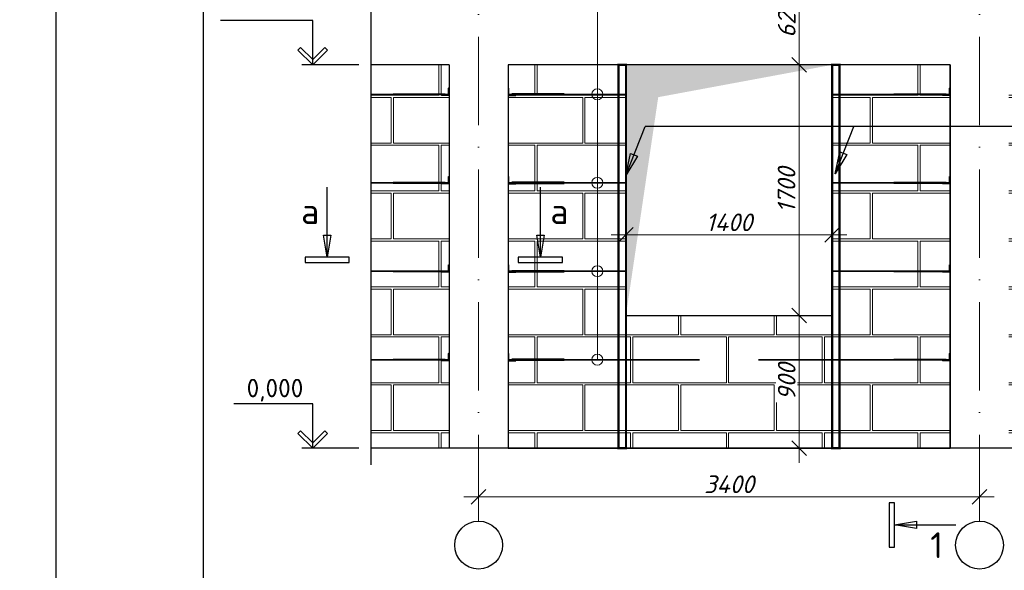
# Model space of a CAD drawing. Header units: millimetres. Extents: x 363306 to 7757304, y 1022887 to 1207196.
# Tile 329 of 656: x 1415210 to 1428576, y 1068932 to 1076402. Entities that reach past the tile are written whole.
import ezdxf
from ezdxf import colors
from ezdxf.entities.mleader import LeaderData, LeaderLine
from ezdxf.math import Vec2, Vec3

# ---------------------------------------------------------------- set-up
doc = ezdxf.new("R2010")
doc.units = ezdxf.units.MM
doc.linetypes.add('ACAD_ISO10W100', pattern=[18, 12, -3, 0, -3])
doc.layers.add('.', color=7, linetype='Continuous', lineweight=15)
doc.layers.add('PLAN', color=250, linetype='Continuous', lineweight=25)
for name, color, linetype in [('0 @ 100', 7, 'Continuous'), ('kcd_tx', 7, 'Continuous'), ('O3SAD', 1, 'Continuous')]:
    doc.layers.add(name, color=color, linetype=linetype)
doc.styles.add('iso', font='isocpeur.TTF')
doc.styles.add('ISOCPEUR', font='isocpeur.TTF')
doc.styles.get("Standard").update_dxf_attribs({"font": 'isocpeui.ttf'})
doc.styles.add('ГОСТ 2.304', font='isocpeui.ttf')
doc.dimstyles.new('Санжар', dxfattribs={"dimtxt": 240, "dimasz": 200, "dimexe": 200, "dimexo": 200, "dimgap": 50, "dimtad": 1, "dimdec": 0, "dimtxsty": 'Standard', "dimblk": 'OBLIQUE', "dimcen": 2.5, "dimdle": 200, "dimclrd": 152, "dimclre": 152, "dimclrt": 152, "dimadec": 0, "dimazin": 0, "dimtfac": 1, "dimtdec": 0, "dimtmove": 0, "dimatfit": 3, "dimldrblk": 'OBLIQUE', "dimfxl": 0, "dimlwd": 0, "dimlwe": 0, "dimarcsym": 0})

# ---------------------------------------------------------------- blocks, each defined once
blk = doc.blocks.new('_Oblique')
at = {"color": 0, "linetype": 'ByBlock', "lineweight": -2}
blk.add_line((-0.5, -0.5), (0.5, 0.5), dxfattribs=at)
blk = doc.blocks.new('*D1248')
at = {"layer": 'Defpoints', "color": 0, "lineweight": 25, "transparency": 16777216}
for p in [(1425792, 1072389), (1426035, 1072389), (1426035, 1070589)]:
    blk.add_point(p, dxfattribs=at)
at = {"layer": 'kcd_tx', "lineweight": 0, "transparency": 16777216}
for p, q in [((1425792, 1070389), (1425792, 1072589)), ((1425792, 1072389), (1425592, 1072389)), ((1425792, 1070589), (1425592, 1070589))]:
    blk.add_line(p, q, dxfattribs=at)
at = {"layer": 'kcd_tx', "lineweight": 0, "transparency": 16777216, "xscale": 200, "yscale": 200, "zscale": 200}
for p, rotation in [((1425792, 1072389), 90), ((1425792, 1070589), 270)]:
    blk.add_blockref('_Oblique', p, dxfattribs=dict(at, rotation=rotation))
at = {"layer": 'kcd_tx', "lineweight": 30, "transparency": 16777216, "insert": (1425622, 1071489), "char_height": 240, "attachment_point": 5, "rotation": 90, "bg_fill": 3, "box_fill_scale": 1.1, "bg_fill_color": 256, "bg_fill_true_color": 13158600, "bg_fill_transparency": 0}
blk.add_mtext('900', dxfattribs=at)
blk = doc.blocks.new('*D1249')
at = {"layer": 'Defpoints', "color": 0, "lineweight": 25, "transparency": 16777216}
for p in [(1425792, 1075789), (1425792, 1075789), (1426035, 1072389)]:
    blk.add_point(p, dxfattribs=at)
at = {"layer": 'kcd_tx', "lineweight": 0, "transparency": 16777216}
for p, q in [((1425792, 1072189), (1425792, 1075989)), ((1425792, 1075789), (1425992, 1075789)), ((1425792, 1072389), (1425592, 1072389))]:
    blk.add_line(p, q, dxfattribs=at)
at = {"layer": 'kcd_tx', "lineweight": 0, "transparency": 16777216, "xscale": 200, "yscale": 200, "zscale": 200}
for p, rotation in [((1425792, 1075789), 90), ((1425792, 1072389), 270)]:
    blk.add_blockref('_Oblique', p, dxfattribs=dict(at, rotation=rotation))
at = {"layer": 'kcd_tx', "lineweight": 30, "transparency": 16777216, "insert": (1425620, 1074089), "char_height": 240, "attachment_point": 5, "rotation": 90, "bg_fill": 3, "box_fill_scale": 1.1, "bg_fill_color": 256, "bg_fill_true_color": 13158600, "bg_fill_transparency": 0}
blk.add_mtext('1700', dxfattribs=at)
blk = doc.blocks.new('*D1271')
at = {"layer": 'Defpoints', "color": 0, "lineweight": 25, "transparency": 16777216}
for p in [(1425792, 1077029), (1425792, 1077029), (1425792, 1075789)]:
    blk.add_point(p, dxfattribs=at)
at = {"layer": 'kcd_tx', "lineweight": 0, "transparency": 16777216}
for p, q in [((1425792, 1075589), (1425792, 1077229)), ((1425792, 1077029), (1425992, 1077029)), ((1425792, 1075789), (1425992, 1075789))]:
    blk.add_line(p, q, dxfattribs=at)
at = {"layer": 'kcd_tx', "lineweight": 0, "transparency": 16777216, "xscale": 200, "yscale": 200, "zscale": 200}
for p, rotation in [((1425792, 1077029), 90), ((1425792, 1075789), 270)]:
    blk.add_blockref('_Oblique', p, dxfattribs=dict(at, rotation=rotation))
at = {"layer": 'kcd_tx', "lineweight": 30, "transparency": 16777216, "insert": (1425622, 1076409), "char_height": 240, "attachment_point": 5, "rotation": 90, "bg_fill": 3, "box_fill_scale": 1.1, "bg_fill_color": 256, "bg_fill_true_color": 13158600, "bg_fill_transparency": 0}
blk.add_mtext('620', dxfattribs=at)
blk = doc.blocks.new('*D1169')
at = {"layer": 'Defpoints', "color": 0, "lineweight": 25, "transparency": 16777216}
for p in [(1421440, 1070314), (1428240, 1070314), (1428240, 1069929)]:
    blk.add_point(p, dxfattribs=at)
at = {"layer": 'kcd_tx', "lineweight": 0, "transparency": 16777216}
for p, q in [((1421240, 1069929), (1428440, 1069929)), ((1421440, 1069929), (1421440, 1069729)), ((1428240, 1069929), (1428240, 1069729))]:
    blk.add_line(p, q, dxfattribs=at)
at = {"layer": 'kcd_tx', "lineweight": 0, "transparency": 16777216, "xscale": 200, "yscale": 200, "zscale": 200, "rotation": 180}
blk.add_blockref('_Oblique', (1421440, 1069929), dxfattribs=at)
at = {"layer": 'kcd_tx', "lineweight": 0, "transparency": 16777216, "xscale": 200, "yscale": 200, "zscale": 200}
blk.add_blockref('_Oblique', (1428240, 1069929), dxfattribs=at)
at = {"layer": 'kcd_tx', "lineweight": 30, "transparency": 16777216, "insert": (1424840, 1070099), "char_height": 240, "attachment_point": 5, "bg_fill": 3, "box_fill_scale": 1.1, "bg_fill_color": 256, "bg_fill_true_color": 13158600, "bg_fill_transparency": 0}
blk.add_mtext('3400', dxfattribs=at)
blk = doc.blocks.new('*D1275')
at = {"layer": 'Defpoints', "color": 0, "lineweight": 25, "transparency": 16777216}
for p in [(1423440, 1073481), (1426240, 1073483), (1426240, 1073383)]:
    blk.add_point(p, dxfattribs=at)
at = {"layer": 'kcd_tx', "lineweight": 0, "transparency": 16777216}
for p, q in [((1423440, 1073483), (1423440, 1073683)), ((1426240, 1073483), (1426240, 1073683)), ((1423240, 1073483), (1426440, 1073483))]:
    blk.add_line(p, q, dxfattribs=at)
at = {"layer": 'kcd_tx', "lineweight": 0, "transparency": 16777216, "xscale": 200, "yscale": 200, "zscale": 200, "rotation": 180}
blk.add_blockref('_Oblique', (1423440, 1073483), dxfattribs=at)
at = {"layer": 'kcd_tx', "lineweight": 0, "transparency": 16777216, "xscale": 200, "yscale": 200, "zscale": 200}
blk.add_blockref('_Oblique', (1426240, 1073483), dxfattribs=at)
at = {"layer": 'kcd_tx', "lineweight": 30, "transparency": 16777216, "insert": (1424840, 1073653), "char_height": 240, "attachment_point": 5, "bg_fill": 3, "box_fill_scale": 1.1, "bg_fill_color": 256, "bg_fill_true_color": 13158600, "bg_fill_transparency": 0}
blk.add_mtext('1400', dxfattribs=at)
blk = doc.blocks.new('rtge')
at = {"lineweight": 9}
h = blk.add_hatch(color=256, dxfattribs=at)
edge = h.paths.add_edge_path()
edge.add_line((1079764, 1819361), (1079764, 1819369))
edge.add_arc((1079763, 1819360), 9.14, 84.345, 185.655)
edge.add_line((1079754, 1819359), (1079762, 1819359))
edge.add_line((1079762, 1819359), (1079764, 1819361))
at = {"color": 146, "lineweight": 30}
for p, q in [((1079716, 1819453), (1079714, 1819453)), ((1079714, 1819453), (1079714, 1819353)), ((1079720, 1819370), (1079720, 1819450)), ((1079714, 1819353), (1079814, 1819353)), ((1079810, 1819359), (1079731, 1819359)), ((1079814, 1819356), (1079814, 1819353))]:
    blk.add_line(p, q, dxfattribs=at)
at = {"lineweight": 9}
blk.add_lwpolyline([(1079764, 1819361), (1079764, 1819369, 0.473285), (1079754, 1819359), (1079762, 1819359), (1079764, 1819361)], format="xyb", dxfattribs=at)
at = {"color": 5, "lineweight": 30}
blk.add_lwpolyline([(1080472, 1819375), (1079764, 1819375), (1079764, 1819359), (1080472, 1819359)], close=True, dxfattribs=at)
at = {"color": 146, "lineweight": 30}
for centre, radius, start, end in [((1079716, 1819450), 3.6, 0, 90), ((1079731, 1819370), 11, 180, 270), ((1079810, 1819356), 3.6, 0, 90)]:
    blk.add_arc(centre, radius, start, end, dxfattribs=at)

msp = doc.modelspace()

# ---------------------------------------------------------------- hatches: boundary and pattern name
at = {"layer": '.', "lineweight": 0, "true_color": 0xcd6928, "transparency": 33554687}
h = msp.add_hatch(dxfattribs=at)
h.set_pattern_fill('AR-B816C', color=32, scale=3.2)
h.set_pattern_definition([(0, (-666988.7, -2441150.13), (650.24, 650.24), [1270, -30.48]), (0, (-667638.95, -2441119.65), (650.24, 650.24), [1270, -30.48]), (90, (-666988.7, -2441150.13), (-650.24, 650.24), [-680.72, 619.76]), (90, (-667019.2, -2441150.13), (-650.24, 650.24), [-680.72, 619.76])])
h.paths.add_polyline_path([(1427839.857, 1075789.436), (1426239.857, 1075789.436), (1426239.857, 1072389.436), (1423439.857, 1072389.436), (1423439.857, 1075789.436), (1421839.857, 1075789.436), (1421839.857, 1070589.436), (1427839.857, 1070589.436)])
h.paths.add_polyline_path([(1428639.857, 1070589.436), (1429702.453, 1070589.436), (1429702.453, 1075789.436), (1428639.857, 1075789.436)])
h.paths.add_polyline_path([(1428639.857, 1077029.436), (1429702.453, 1077029.436), (1429702.453, 1077818.303), (1429577.453, 1077849.553), (1429827.453, 1077912.053), (1429702.453, 1077943.303), (1429702.453, 1082389.436), (1428639.857, 1082389.436)])
h.paths.add_polyline_path([(1426239.857, 1078989.436), (1423439.857, 1078989.436), (1423439.857, 1082389.436), (1421839.857, 1082389.436), (1421839.857, 1077029.436), (1427839.857, 1077029.436), (1427839.857, 1082389.436), (1426239.857, 1082389.436)])
h.paths.add_polyline_path([(1421039.857, 1082389.436), (1419977.262, 1082389.436), (1419977.262, 1077943.303), (1420102.262, 1077912.053), (1419852.262, 1077849.553), (1419977.262, 1077818.303), (1419977.262, 1077029.436), (1421039.857, 1077029.436)])
h.paths.add_polyline_path([(1421039.857, 1075789.436), (1419977.262, 1075789.436), (1419977.262, 1070589.436), (1421039.857, 1070589.436)])
h.paths.add_polyline_path([(1421039.857, 1085172.169), (1419977.262, 1085172.169), (1419977.262, 1083629.436), (1421039.857, 1083629.436)])
h.paths.add_polyline_path([(1423439.857, 1085172.169), (1421839.857, 1085172.169), (1421839.857, 1083629.436), (1423439.857, 1083629.436)])
h.paths.add_polyline_path([(1426239.857, 1083629.436), (1427839.857, 1083629.436), (1427839.857, 1085172.169), (1426239.857, 1085172.169)])
h.paths.add_polyline_path([(1428639.857, 1083629.436), (1429702.453, 1083629.436), (1429702.453, 1085172.169), (1428639.857, 1085172.169)])

# ---------------------------------------------------------------- linework, layer by layer
at = {"color": 1, "linetype": 'ACAD_ISO10W100', "lineweight": 9, "ltscale": 100}
for p, q in [((1421439.857, 1085172.169), (1421439.857, 1069598.524)), ((1428239.857, 1085172.169), (1428239.857, 1069598.524))]:
    msp.add_line(p, q, dxfattribs=at)
at = {"linetype": 'Continuous', "lineweight": 25, "ltscale": 100}
for p, q in [((1419023.328, 1076024.791), (1418987.973, 1075989.436)), ((1418987.973, 1075989.436), (1419187.973, 1075789.436)), ((1419187.973, 1075860.147), (1419023.328, 1076024.791)), ((1419187.973, 1075860.147), (1419352.618, 1076024.791)), ((1419387.973, 1075989.436), (1419187.973, 1075789.436)), ((1419352.618, 1076024.791), (1419387.973, 1075989.436)), ((1419187.973, 1075789.436), (1419187.973, 1075860.147)), ((1419187.973, 1075789.436), (1419187.973, 1075860.147)), ((1419384.834, 1073179.478), (1419334.556, 1073479.928)), ((1419334.556, 1073479.928), (1419435.112, 1073479.928)), ((1419435.112, 1073479.928), (1419384.834, 1073179.478)), ((1422278.445, 1073179.478), (1422228.167, 1073479.928)), ((1422228.167, 1073479.928), (1422328.723, 1073479.928)), ((1422328.723, 1073479.928), (1422278.445, 1073179.478)), ((1419084.834, 1073179.478), (1419084.834, 1073109.478)), ((1419684.834, 1073179.478), (1419084.834, 1073179.478)), ((1419684.834, 1073109.478), (1419684.834, 1073179.478)), ((1422578.445, 1073179.478), (1421978.445, 1073179.478)), ((1421978.445, 1073179.478), (1421978.445, 1073109.478)), ((1422578.445, 1073109.478), (1422578.445, 1073179.478)), ((1419084.834, 1073109.478), (1419684.834, 1073109.478)), ((1421978.445, 1073109.478), (1422578.445, 1073109.478)), ((1419023.328, 1070824.791), (1418987.973, 1070789.436)), ((1418987.973, 1070789.436), (1419187.973, 1070589.436)), ((1419187.973, 1070660.147), (1419023.328, 1070824.791)), ((1419187.973, 1070660.147), (1419352.618, 1070824.791)), ((1419387.973, 1070789.436), (1419187.973, 1070589.436)), ((1419352.618, 1070824.791), (1419387.973, 1070789.436)), ((1419187.973, 1070589.436), (1419187.973, 1070660.147)), ((1419187.973, 1070589.436), (1419187.973, 1070660.147)), ((1427085.406, 1069547.445), (1427385.856, 1069597.723)), ((1427385.856, 1069597.723), (1427385.856, 1069497.167)), ((1427385.856, 1069497.167), (1427085.406, 1069547.445)), ((1427015.406, 1069247.445), (1427085.406, 1069247.445))]:
    msp.add_line(p, q, dxfattribs=at)
at = {"color": 18, "lineweight": 30, "true_color": 0x000000}
for p, q in [((1421039.857, 1075789.436), (1419977.262, 1075789.436)), ((1421039.857, 1075789.436), (1421039.857, 1070589.436)), ((1427839.857, 1075789.436), (1421839.857, 1075789.436)), ((1421839.857, 1075789.436), (1421839.857, 1070589.436)), ((1427839.857, 1075789.436), (1427839.857, 1070589.436)), ((1429702.453, 1070589.436), (1419977.262, 1070589.436))]:
    msp.add_line(p, q, dxfattribs=at)
at = {"color": 96, "lineweight": 35, "ltscale": 10}
for p, q in [((1419977.262, 1075389.436), (1421039.857, 1075389.436)), ((1423439.857, 1075389.436), (1421839.857, 1075389.436)), ((1426239.857, 1075389.436), (1427839.857, 1075389.436)), ((1419977.262, 1074189.436), (1421039.857, 1074189.436)), ((1423439.857, 1074189.436), (1421839.857, 1074189.436)), ((1426239.857, 1074189.436), (1427839.857, 1074189.436)), ((1419977.262, 1072989.436), (1421039.857, 1072989.436)), ((1423439.857, 1072989.436), (1421839.857, 1072989.436)), ((1426239.857, 1072989.436), (1427839.857, 1072989.436)), ((1419977.262, 1071789.436), (1421039.857, 1071789.436)), ((1424439.857, 1071789.436), (1421839.857, 1071789.436)), ((1425239.857, 1071789.436), (1427839.857, 1071789.436))]:
    msp.add_line(p, q, dxfattribs=at)
at = {"color": 219, "lineweight": 25, "ltscale": 100, "true_color": 0x642165}
for p, q in [((1423439.857, 1074287.861), (1423502.543, 1074585.97)), ((1423596.182, 1074549.32), (1423439.857, 1074287.861)), ((1423502.543, 1074585.97), (1423596.182, 1074549.32)), ((1426279.889, 1074310.196), (1426342.574, 1074608.305)), ((1426436.213, 1074571.655), (1426279.889, 1074310.196)), ((1426342.574, 1074608.305), (1426436.213, 1074571.655))]:
    msp.add_line(p, q, dxfattribs=at)
at = {"color": 1, "lineweight": 0, "ltscale": 100}
for points in [[(1423052.467, 1075389.436), (1423052.467, 1085905.607)], [(1423052.467, 1074189.436), (1423052.467, 1085905.607)], [(1423052.467, 1072989.436), (1423052.467, 1085905.607)], [(1423052.467, 1071789.436), (1423052.467, 1085905.607)], [(1423052.467, 1085905.607), (1423052.467, 1071789.436)]]:
    msp.add_lwpolyline(points, dxfattribs=at)
at = {"linetype": 'Continuous', "ltscale": 25}
msp.add_lwpolyline([(1419977.262, 1077818.303), (1419977.262, 1070360.794)], dxfattribs=at)
at = {"linetype": 'Continuous', "lineweight": 25, "ltscale": 100}
for points in [[(1419187.973, 1076389.436), (1417934.147, 1076389.436)], [(1419187.973, 1075789.436), (1419187.973, 1076389.436)], [(1419812.894, 1075789.436), (1419037.973, 1075789.436)], [(1419384.834, 1073179.478), (1419384.834, 1074129.478)], [(1422278.445, 1073179.478), (1422278.445, 1074129.478)], [(1419187.973, 1071189.436), (1418115.397, 1071189.436)], [(1419187.973, 1070589.436), (1419187.973, 1071189.436)], [(1419812.894, 1070589.436), (1419037.973, 1070589.436)], [(1427085.406, 1069547.445), (1427918.739, 1069547.445)]]:
    msp.add_lwpolyline(points, dxfattribs=at)
at = {"color": 18, "lineweight": 30, "true_color": 0x000000}
for points in [[(1421839.857, 1070589.436), (1427839.857, 1070589.436), (1427839.857, 1075789.436), (1421839.857, 1075789.436)], [(1423439.857, 1072389.436), (1426239.857, 1072389.436), (1426239.857, 1075789.436), (1423439.857, 1075789.436)]]:
    msp.add_lwpolyline(points, close=True, dxfattribs=at)
at = {"color": 4, "lineweight": 0, "const_width": 30}
for points in [[(1423339.857, 1075789.436), (1423439.857, 1075789.436), (1423439.857, 1070589.436), (1423339.857, 1070589.436)], [(1426339.857, 1075789.436), (1426239.857, 1075789.436), (1426239.857, 1070589.436), (1426339.857, 1070589.436)]]:
    msp.add_lwpolyline(points, close=True, dxfattribs=at)
at = {"color": 219, "lineweight": 25, "ltscale": 100, "true_color": 0x642165}
for points in [[(1423439.857, 1074287.861), (1423700.699, 1074954.308)], [(1430358.418, 1074954.308), (1423700.699, 1074954.308)], [(1426279.889, 1074310.196), (1426531.988, 1074954.308)]]:
    msp.add_lwpolyline(points, dxfattribs=at)
at = {"color": 1, "lineweight": 0, "ltscale": 100}
for centre in [(1423052.467, 1075389.436), (1423052.467, 1075389.436), (1423052.467, 1074189.436), (1423052.467, 1074189.436), (1423052.467, 1072989.436), (1423052.467, 1072989.436), (1423052.467, 1071789.436), (1423052.467, 1071789.436)]:
    msp.add_circle(centre, 75, dxfattribs=at)
at = {"color": 18, "lineweight": 30, "true_color": 0x000000}
msp.add_solid([(1423439.857, 1072389.436), (1423439.857, 1075789.436), (1423878.264, 1075351.03), (1426239.857, 1075789.436)], dxfattribs=at)
at = {"layer": 'PLAN', "color": 158, "lineweight": 30}
for centre in [(1421439.857, 1069273.638), (1428239.857, 1069273.638)]:
    msp.add_circle(centre, 324.885, dxfattribs=at)

# ---------------------------------------------------------------- block references
at = {"color": 18, "lineweight": 30, "true_color": 0x000000, "xscale": -1}
for p in [(2500750.619, -743977.944), (2507550.619, -743977.944), (2500750.619, -745177.944), (2507550.619, -745177.944), (2500750.619, -746377.944), (2507550.619, -746377.944), (2500750.619, -747577.944), (2507550.619, -747577.944)]:
    msp.add_blockref('rtge', p, dxfattribs=at)
at = {"color": 18, "lineweight": 30, "true_color": 0x000000}
for p in [(342129.096, -743977.944), (342129.096, -745177.944), (342129.096, -746377.944), (342129.096, -747577.944)]:
    msp.add_blockref('rtge', p, dxfattribs=at)

# ---------------------------------------------------------------- texts
at = {"lineweight": 9, "char_height": 300, "width": 5098.88054, "attachment_point": 1, "style": 'iso'}
for s, insert in [('\\pi457.168;{\\LГоризонтальная} \\P\\pi1088.684;сетка ГС-1', (1226021.103, 1074406.224, 0)), ('\\pi457.168;{\\LГоризонтальная} \\P\\pi1088.684;сетка ГС-1', (1135481.247, 1074142.755, 0)), ('\\pi457.168;{\\LГоризонтальная} \\P\\pi1088.684;сетка ГС-1', (1270481.247, 1074142.755, 0)), ('\\pi342.876;{\\LГоризонтальная} \\P\\pi840.831;сетка ГС-2', (1225906.271, 1069347.902)), ('\\pi342.876;{\\LГоризонтальная} \\P\\pi840.831;сетка ГС-2', (1270366.415, 1069084.434))]:
    msp.add_mtext(s, dxfattribs=dict(at, insert=insert))
at = {"linetype": 'Continuous', "lineweight": 25, "ltscale": 100, "attachment_point": 1}
for s, insert, char_height, width in [('\\fISOCPEUR|b0|i0|c0|p34;\\W1.0000000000;\\T1.0000000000;\\o\\lа', (1419030.023, 1073979.478), 350, 420), ('\\fISOCPEUR|b0|i0|c0|p34;\\W1.0000000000;\\T1.0000000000;\\o\\lа', (1422413.445, 1073979.478), 350, 420), ('\\fISOCPEUR|b0|i0|c0|p34;\\W1.0000000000;\\T1.0000000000;\\o\\l0,000', (1418290.397, 1071529.436), 250, 887.5), ('\\fISOCPEUR|b0|i0|c0|p34;\\W1.0000000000;\\T1.0000000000;\\o\\l1', (1427570.406, 1069447.445), 350, 315)]:
    msp.add_mtext(s, dxfattribs=dict(at, insert=insert, char_height=char_height, width=width))
at = {"layer": '0 @ 100', "color": 7, "insert": (761996.908, 1075986.433), "char_height": 318.940213, "width": 19697.5359, "attachment_point": 4, "style": 'ГОСТ 2.304'}
msp.add_mtext('\\pi5457.36288;{\\fISOCPEUR|b1|i1|c204|p34;Характеристика участка строительства:\\P\\pi0;\\P}Расчетная зимняя температура воздух 15 °С.\\PСкоростной напор ветра   - 38кг/м2.\\PВес снегового покрова    - 50кг/м2.\\PКлассификация зданий по функциональной пожарной опасности - Ф 4.1 \\PКоэффициент надежности по назначению - 0.95\\P\\P^IПроектом разработано подъёмник для мало мобильных граждан населения грузоподъемностью 250 кг. скоростью 0,25 см/с. Двери шахт подъёмника противопожарные с пределом огнестойкости El 30. Подъёмники оборудованы кабинами габаритами 1500х1500 мм, ширина дверей кабины обеспечивает проезд инвалидной коляски. Для экстренных случаев подъёмник оснащен дополнительным аккумулятором и механическим спуском для безопасного спуска пассажира в нулевую отметку. Так же в дверях подъёмника установлены замки датчики которые открываются с ключевыми картами, чтобы открыть двери подъёмника.\\P^IС внешней и внутренней стороны наружных стен предусмотрено обшивка из аквапанелей толщиной 12,5мм с утеплением из минераловатной ваты на кварцевой основе, А =0,040 Вт/мС, толщиной 100мм. (по теплотехническому расчету). Наружная отделка из органическое стекло.\\P^IПодрядчик обязан предоставить заказчику сертификаты соответствия и пожарной безопасности на фасадную систему и все применяемые в данной системе материалы и изделия.\\PКонструкции, изделия и материалы применены по действующим стандартам, ТУ, сертификатам. На путях эвакуации используются отделочные материалы, соответствующие требованиям п. 5.25 ШНК 2.01.02-04.\\PОтделка стен с внутренней стороны окраска водоэмульсионными красками светлых тонов. Во внутренней и наружной отделке использованы современные отделочные материалы используемые на территории Республики Узбекистан.\\P^IКрыша - скатная из металлических профилированных листов с полимерными покрытиями с обеих сторон толщ.0,55мм по металлическим конструкциям.\\P^IПо периметру наружных стен устраивается бетонная отмостка. Бетон кл.В 7,5 шириной 1000 мм, толщиной 50 мм по гравийному основанию толщиной 100 мм -150 мм.\\P^IВсе строительно-монтажные работы вести согласно указаний соответствующих строительных норм и проекта производства работ (П.П.Р.) на основании ШНК 3.01.01 - 03 и КМК 3.01.02 - 00.', dxfattribs=at)

# ---------------------------------------------------------------- next in the draw order: dimensions: what is measured, and where the dimension line sits
at = {"layer": 'kcd_tx', "color": 18, "lineweight": 30, "true_color": 0x000000}
dim = msp.add_linear_dim(base=(1425791.819, 1072389.436), p1=(1426035.324, 1070589.436), p2=(1426035.324, 1072389.436), angle=90, dimstyle='Санжар', override={"dimlfac": 0.5, "dimclrd": 256, "dimclre": 256, "dimclrt": 256, "dimfxl": 0.18, "dimfxlon": 1, "dimtfill": 1, "dimarcsym": 2}, dxfattribs=at)
dim.commit()
dim.dimension.update_dxf_attribs({"geometry": '*D1248', "text_midpoint": (1425621.819, 1071489.436)})
dim = msp.add_linear_dim(base=(1428239.857, 1069928.932), p1=(1421439.857, 1070314.378), p2=(1428239.857, 1070314.378), dimstyle='Санжар', override={"dimlfac": 0.5, "dimclrd": 256, "dimclre": 256, "dimclrt": 256, "dimfxl": 0.18, "dimfxlon": 1, "dimtfill": 1, "dimarcsym": 2}, dxfattribs=at)
dim.commit()
dim.dimension.update_dxf_attribs({"geometry": '*D1169', "text_midpoint": (1424839.857, 1070098.932)})

# ---------------------------------------------------------------- next in the draw order: linework, layer by layer
at = {"linetype": 'Continuous', "lineweight": 25, "ltscale": 100}
for p, q in [((1427085.406, 1069847.445), (1427015.406, 1069847.445)), ((1427015.406, 1069847.445), (1427015.406, 1069247.445)), ((1427085.406, 1069247.445), (1427085.406, 1069847.445))]:
    msp.add_line(p, q, dxfattribs=at)

# ---------------------------------------------------------------- next in the draw order: texts
at = {"lineweight": 9, "insert": (1386879.305, 1071743.384), "char_height": 300, "width": 5098.88054, "attachment_point": 1, "style": 'iso'}
msp.add_mtext('\\pi35.463;Крепежный элемент КЭ-3 \\P\\pi1192.62209;(шаг 1500 мм)', dxfattribs=at)
at = {"color": 0, "lineweight": -2, "ltscale": 5, "insert": (1348958.4, 1070865.149), "char_height": 300, "width": 17773.54363, "attachment_point": 1, "style": 'iso'}
msp.add_mtext('\\pi7162.827;{\\fISOCPEUR|b0|i1|c204|p34;Примечание:\\P\\pi0;1. \\C256;Данный лист читать совместно с листами\\C0; КP- \\P2. Горизонтальные сетки СГ-1, СГ-2, СГ-3  устраиваются по длине в стенах и в перегородках, через каждый 600 мм расстояние по высоте.\\P\\C256;3. Стены  выполнить из газоблока изготавливается автоклавным методом D600/\\PКладку выполнить с применением однорядной перевязки\\P5.Контроль качества материалов и работ выполнять согласно указаниям \\PКМК 2.01.03-19, КМК 3.03.01-98 и ППР.\\P6. Все внутренние дверные отверстие монтажировать на отм. +2,100.\\P7. Прочность клеевого состава или раствора должна обеспечить величину нормального сцепления не менее 1,2 кгс/см².}', dxfattribs=at)
at = {"color": 18, "lineweight": 0, "true_color": 0x000000, "insert": (1377368.048, 1070455.62), "char_height": 500, "width": 3831.09957, "attachment_point": 1}
msp.add_mtext('\\pi1090.54978;a - a', dxfattribs=at)

# ---------------------------------------------------------------- next in the draw order: dimensions: what is measured, and where the dimension line sits
at = {"layer": 'kcd_tx', "color": 18, "lineweight": 30, "true_color": 0x000000}
dim = msp.add_linear_dim(base=(1425791.819, 1075789.436), p1=(1426035.324, 1072389.436), p2=(1425791.819, 1075789.436), angle=90, dimstyle='Санжар', override={"dimlfac": 0.5, "dimclrd": 256, "dimclre": 256, "dimclrt": 256, "dimfxl": 0.18, "dimfxlon": 1, "dimtfill": 1, "dimarcsym": 2}, dxfattribs=at)
dim.commit()
dim.dimension.update_dxf_attribs({"geometry": '*D1249', "text_midpoint": (1425620.273, 1074089.436)})

# ---------------------------------------------------------------- next in the draw order: dimensions: what is measured, and where the dimension line sits
dim = msp.add_linear_dim(base=(1425791.819, 1077029.436), p1=(1425791.819, 1075789.436), p2=(1425791.819, 1077029.436), angle=90, dimstyle='Санжар', override={"dimlfac": 0.5, "dimclrd": 256, "dimclre": 256, "dimclrt": 256, "dimfxl": 0.18, "dimfxlon": 1, "dimtfill": 1, "dimarcsym": 2}, dxfattribs=at)
dim.commit()
dim.dimension.update_dxf_attribs({"geometry": '*D1271', "text_midpoint": (1425621.819, 1076409.436)})
dim = msp.add_linear_dim(base=(1426239.857, 1073482.972), p1=(1423439.857, 1073480.511), p2=(1426239.857, 1073382.632), dimstyle='Санжар', override={"dimlfac": 0.5, "dimclrd": 256, "dimclre": 256, "dimclrt": 256, "dimfxl": 0.18, "dimfxlon": 1, "dimtfill": 1, "dimarcsym": 2}, dxfattribs=at)
dim.commit()
dim.dimension.update_dxf_attribs({"geometry": '*D1275', "text_midpoint": (1424839.857, 1073652.972)})

# ---------------------------------------------------------------- next in the draw order: linework, layer by layer
at = {"lineweight": 30}
msp.add_lwpolyline([(1417706.348, 1088178.072), (1457206.348, 1088178.072), (1457206.348, 1059478.072), (1417706.348, 1059478.072)], close=True, dxfattribs=at)
at = {"layer": 'O3SAD', "color": 1}
msp.add_lwpolyline([(1415706.348, 1088678.072), (1457706.348, 1088678.072), (1457706.348, 1058978.072), (1415706.348, 1058978.072)], close=True, dxfattribs=at)

# ---------------------------------------------------------------- next in the draw order: texts
at = {"lineweight": 9, "insert": (1375420.972, 1075790.643), "char_height": 400, "width": 5098.88054, "attachment_point": 1, "style": 'iso'}
msp.add_mtext('\\pi457.16754;{\\LГоризонтальная} \\P\\pi1088.83421;сетка ГС-3', dxfattribs=at)

# ---------------------------------------------------------------- next in the draw order: leaders
ml = msp.add_multileader_mtext('Standard')
ml.set_content('{\\fISOCPEUR|b0|i1|c204|p34;Колонна}', color=256, style='ISOCPEUR')
ml.set_leader_properties()
ml.build(insert=Vec2(0, 0))
ml.multileader.update_dxf_attribs({"text_left_attachment_type": 6, "text_right_attachment_type": 6, "dogleg_length": 0.209, "arrow_head_size": 188.682, "scale": 100})
ctx = ml.context
ctx.base_point, ctx.scale, ctx.char_height, ctx.arrow_head_size, ctx.landing_gap_size, ctx.plane_origin = Vec3(1386235.285, 1074439.677), 100, 251.57628, 188.682, 0, Vec3(1387018.876, 1079025.356)
ctx.left_attachment, ctx.right_attachment, ctx.text_align_type = 6, 6, 1
notes = []
notes.append((ctx, [(0, (1, 1, 0), (1386214.335, 1074439.677), (1, 0), 20.95, [(0, [(1386022.19, 1075940.372)], 0, [])])]))
ctx.mtext.insert, ctx.mtext.width, ctx.mtext.alignment, ctx.mtext.flow_direction = Vec3(1386881.379, 1074741.568), 2359.8993, 2, 5
for ctx, leaders in notes:
    for number, flags, end, landing, length, lines in leaders:
        leader = LeaderData()
        leader.index, (leader.has_last_leader_line, leader.has_dogleg_vector, leader.attachment_direction) = number, flags
        leader.last_leader_point, leader.dogleg_vector, leader.dogleg_length = Vec3(end), Vec3(landing), length
        for number, points, colour, breaks in lines:
            line = LeaderLine()
            line.index, line.vertices, line.color, line.breaks = number, Vec3.list(points), colors.encode_raw_color(colour), breaks
            leader.lines.append(line)
        ctx.leaders.append(leader)

doc.saveas('drawing.dxf')
